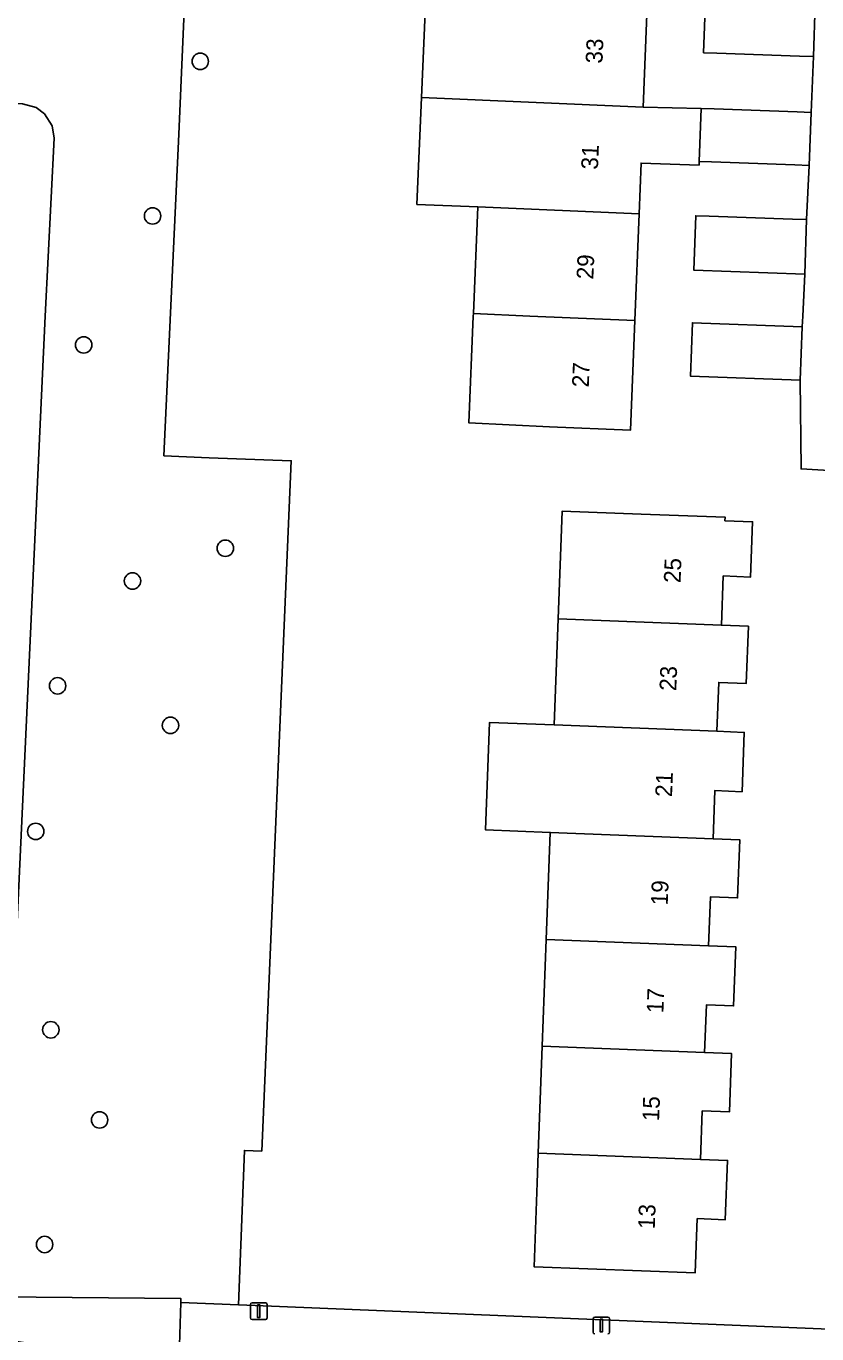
# Model space of a CAD drawing. Extents: x 160732 to 162107, y 387428 to 388479.
# Drawn here: x 161061 to 161108.2, y 387689.3 to 387767.3 of the extents above; entities that cross this region are included whole.
import ezdxf

# ---------------------------------------------------------------- set-up
doc = ezdxf.new("R2010")
doc.units = 0
for name, color, linetype in [('IMGEO_Boom', 7, 'Continuous'), ('IMGEO_Erf', 7, 'Continuous'), ('IMGEO_Gemengd_bos', 7, 'Continuous'), ('IMGEO_Groenvoorziening', 7, 'Continuous'), ('IMGEO_Lichtmast', 7, 'Continuous'), ('IMGEO_Pand', 7, 'Continuous'), ('IMGEO_Pand_nummerreeks', 7, 'Continuous'), ('IMGEO_Voetpad_gesloten', 7, 'Continuous'), ('IMGEO_Voetpad_open', 7, 'Continuous')]:
    doc.layers.add(name, color=color, linetype=linetype)

msp = doc.modelspace()

# ---------------------------------------------------------------- linework, layer by layer
at = {"layer": 'IMGEO_Boom'}
for centre in [(161071.398, 387765.181), (161068.555, 387755.965), (161064.45, 387748.278), (161072.893, 387736.16), (161067.359, 387734.207), (161062.893, 387727.957), (161069.624, 387725.6), (161061.59, 387719.278), (161062.491, 387707.453), (161065.396, 387702.08), (161062.118, 387694.656)]:
    msp.add_circle(centre, 0.489, dxfattribs=at)
at = {"layer": 'IMGEO_Erf'}
for points in [[(161106.126, 387770.779), (161070.622, 387772.317), (161070.124, 387760.831), (161069.229, 387741.674), (161071.941, 387741.547), (161076.828, 387741.371), (161075.067, 387700.226), (161074.034, 387700.267), (161073.682, 387691.053), (161074.673, 387691.013), (161109.863, 387689.573)], [(161100.946, 387755.98), (161101.736, 387755.953), (161106.712, 387755.781), (161107.551, 387755.752), (161107.713, 387758.975), (161106.848, 387759.006), (161101.891, 387759.186), (161101.147, 387759.213), (161101.139, 387758.993), (161097.681, 387759.118), (161097.561, 387756.097), (161097.309, 387749.736), (161097.049, 387743.195), (161092.23, 387743.398), (161087.413, 387743.635), (161087.681, 387750), (161087.687, 387750.142), (161087.955, 387756.502), (161084.317, 387756.656), (161084.585, 387763.016), (161084.86, 387769.528)], [(161098.073, 387769.007), (161097.813, 387762.458), (161101.262, 387762.378), (161102.042, 387762.35), (161106.982, 387762.171), (161107.828, 387762.14), (161107.962, 387765.468), (161107.123, 387765.497), (161102.201, 387765.668), (161101.411, 387765.695), (161101.52, 387768.839)], [(161109.549, 387740.758), (161107.222, 387740.885), (161107.177, 387746.171), (161100.631, 387746.408), (161100.747, 387749.602), (161107.293, 387749.365), (161107.323, 387750), (161107.439, 387752.498), (161100.833, 387752.726), (161100.946, 387755.98)]]:
    msp.add_lwpolyline(points, dxfattribs=at)
msp.add_lwpolyline([(161097.692, 387738.198), (161102.688, 387738.012), (161102.68, 387737.799), (161104.333, 387737.737), (161104.211, 387734.443), (161102.584, 387734.504), (161102.475, 387731.565), (161104.084, 387731.504), (161103.957, 387728.1), (161102.313, 387728.162), (161102.204, 387725.245), (161103.836, 387725.18), (161103.704, 387721.647), (161102.081, 387721.708), (161101.974, 387718.84), (161103.565, 387718.778), (161103.435, 387715.31), (161101.816, 387715.37), (161101.708, 387712.468), (161103.329, 387712.405), (161103.197, 387708.877), (161101.575, 387708.938), (161101.469, 387706.095), (161103.077, 387706.032), (161102.947, 387702.558), (161101.335, 387702.619), (161101.227, 387699.73), (161102.838, 387699.67), (161102.706, 387696.135), (161101.035, 387696.198), (161100.915, 387692.974), (161091.303, 387693.332), (161091.489, 387698.329), (161091.555, 387700.109), (161091.793, 387706.474), (161092.031, 387712.844), (161092.269, 387719.221), (161088.412, 387719.372), (161088.651, 387725.776), (161092.508, 387725.625), (161092.744, 387731.946), (161092.984, 387738.374)], close=True, dxfattribs=at)
at = {"layer": 'IMGEO_Gemengd_bos'}
msp.add_lwpolyline([(161076.828, 387741.371), (161071.941, 387741.547), (161069.229, 387741.674), (161070.124, 387760.831), (161070.622, 387772.317), (161066.617, 387772.49), (161061.874, 387772.715), (161043.884, 387773.59), (161042.462, 387763.46), (161060.792, 387762.657), (161061.609, 387762.427), (161062.12, 387762.044), (161062.573, 387761.327), (161062.699, 387760.603), (161062.158, 387750), (161059.425, 387691.54), (161070.247, 387691.434), (161070.237, 387691.194), (161073.682, 387691.053), (161074.034, 387700.267), (161075.067, 387700.226)], close=True, dxfattribs=at)
at = {"layer": 'IMGEO_Groenvoorziening'}
msp.add_lwpolyline([(161059.294, 387691.541), (161059.425, 387691.54), (161062.158, 387750), (161062.699, 387760.603), (161062.573, 387761.327), (161062.12, 387762.044), (161061.609, 387762.427), (161060.792, 387762.657), (161042.462, 387763.46), (161041.868, 387759.229), (161040.558, 387750), (161038.989, 387738.951), (161038.704, 387736.741)], dxfattribs=at)
at = {"layer": 'IMGEO_Lichtmast'}
for p, q in [((161074.391, 387690.281), (161074.391, 387691.081)), ((161074.391, 387691.081), (161074.391, 387690.281)), ((161074.491, 387691.181), (161075.281, 387691.181)), ((161075.281, 387691.181), (161074.491, 387691.181)), ((161075.381, 387691.081), (161075.381, 387690.281)), ((161075.381, 387690.281), (161075.381, 387691.081)), ((161094.919, 387690.329), (161095.709, 387690.329)), ((161095.709, 387690.329), (161094.919, 387690.329)), ((161075.281, 387690.181), (161074.491, 387690.181)), ((161074.491, 387690.181), (161075.281, 387690.181)), ((161094.819, 387689.429), (161094.819, 387690.229)), ((161094.819, 387690.229), (161094.819, 387689.429)), ((161095.809, 387690.229), (161095.809, 387689.429)), ((161095.809, 387689.429), (161095.809, 387690.229))]:
    msp.add_line(p, q, dxfattribs=at)
for points in [[(161074.811, 387691.056), (161074.961, 387691.056), (161074.961, 387690.306), (161074.811, 387690.306), (161074.811, 387691.056)], [(161095.239, 387690.204), (161095.389, 387690.204), (161095.389, 387689.454), (161095.239, 387689.454), (161095.239, 387690.204)]]:
    msp.add_lwpolyline(points, dxfattribs=at)
for centre, start, end in [((161074.491, 387691.081), 90, 180), ((161074.491, 387691.081), 90, 180), ((161075.281, 387691.081), 0, 90), ((161075.281, 387691.081), 360, 90), ((161074.491, 387690.281), 180, 270), ((161074.491, 387690.281), 180, 270), ((161075.281, 387690.281), 270, 0), ((161075.281, 387690.281), 270, 0), ((161094.919, 387690.229), 90, 180), ((161094.919, 387690.229), 90, 180), ((161095.709, 387690.229), 0, 90), ((161095.709, 387690.229), 360, 90), ((161094.919, 387689.429), 180, 270), ((161094.919, 387689.429), 180, 270), ((161095.709, 387689.429), 270, 0), ((161095.709, 387689.429), 270, 0)]:
    msp.add_arc(centre, 0.1, start, end, dxfattribs=at)
at = {"layer": 'IMGEO_Pand'}
for points in [[(161098.073, 387769.007), (161091.467, 387769.286), (161088.497, 387769.375), (161084.86, 387769.528), (161084.585, 387763.016), (161097.813, 387762.458)], [(161108.071, 387768.612), (161101.52, 387768.839), (161101.411, 387765.695), (161102.201, 387765.668), (161107.123, 387765.497), (161107.962, 387765.468)], [(161097.681, 387759.118), (161101.139, 387758.993), (161101.147, 387759.213), (161101.262, 387762.378), (161097.813, 387762.458), (161084.585, 387763.016), (161084.317, 387756.656), (161087.955, 387756.502), (161097.561, 387756.097)], [(161107.828, 387762.14), (161106.982, 387762.171), (161102.042, 387762.35), (161101.262, 387762.378), (161101.147, 387759.213), (161101.891, 387759.186), (161106.848, 387759.006), (161107.713, 387758.975)], [(161097.561, 387756.097), (161087.955, 387756.502), (161087.687, 387750.142), (161091.043, 387750), (161097.309, 387749.736)], [(161107.551, 387755.752), (161106.712, 387755.781), (161101.736, 387755.953), (161100.946, 387755.98), (161100.833, 387752.726), (161107.439, 387752.498)], [(161097.049, 387743.195), (161097.309, 387749.736), (161091.043, 387750), (161087.687, 387750.142), (161087.681, 387750), (161087.413, 387743.635), (161092.23, 387743.398)], [(161107.293, 387749.365), (161100.747, 387749.602), (161100.631, 387746.408), (161107.177, 387746.171)], [(161102.475, 387731.565), (161102.584, 387734.504), (161104.211, 387734.443), (161104.333, 387737.737), (161102.68, 387737.799), (161102.688, 387738.012), (161097.692, 387738.198), (161092.984, 387738.374), (161092.744, 387731.946)], [(161092.744, 387731.946), (161092.508, 387725.625), (161102.204, 387725.245), (161102.313, 387728.162), (161103.957, 387728.1), (161104.084, 387731.504), (161102.475, 387731.565)], [(161103.836, 387725.18), (161102.204, 387725.245), (161092.508, 387725.625), (161088.651, 387725.776), (161088.412, 387719.372), (161092.269, 387719.221), (161101.974, 387718.84), (161102.081, 387721.708), (161103.704, 387721.647)], [(161101.708, 387712.468), (161101.816, 387715.37), (161103.435, 387715.31), (161103.565, 387718.778), (161101.974, 387718.84), (161092.269, 387719.221), (161092.031, 387712.844)], [(161092.031, 387712.844), (161091.793, 387706.474), (161101.469, 387706.095), (161101.575, 387708.938), (161103.197, 387708.877), (161103.329, 387712.405), (161101.708, 387712.468)], [(161091.793, 387706.474), (161091.555, 387700.109), (161101.227, 387699.73), (161101.335, 387702.619), (161102.947, 387702.558), (161103.077, 387706.032), (161101.469, 387706.095)], [(161091.555, 387700.109), (161091.489, 387698.329), (161091.303, 387693.332), (161100.915, 387692.974), (161101.035, 387696.198), (161102.706, 387696.135), (161102.838, 387699.67), (161101.227, 387699.73)]]:
    msp.add_lwpolyline(points, close=True, dxfattribs=at)
at = {"layer": 'IMGEO_Voetpad_gesloten'}
msp.add_lwpolyline([(161059.419, 387689.025), (161064.758, 387688.224), (161066.023, 387688.174), (161070.141, 387688.01), (161070.237, 387691.194), (161070.247, 387691.434), (161059.425, 387691.54), (161059.294, 387691.541)], dxfattribs=at)
at = {"layer": 'IMGEO_Voetpad_open'}
for points in [[(161108.113, 387769.047), (161108.071, 387768.612), (161107.962, 387765.468), (161107.828, 387762.14), (161107.713, 387758.975), (161107.551, 387755.752), (161107.439, 387752.498), (161107.323, 387750), (161107.293, 387749.365), (161107.177, 387746.171), (161107.222, 387740.885), (161109.549, 387740.758)], [(161109.863, 387689.573), (161074.673, 387691.013), (161073.682, 387691.053), (161070.237, 387691.194), (161070.141, 387688.01), (161102.832, 387686.71)]]:
    msp.add_lwpolyline(points, dxfattribs=at)

# ---------------------------------------------------------------- texts
at = {"layer": 'IMGEO_Pand_nummerreeks'}
for s, rotation, p in [('33', 87.5885, (161095.376, 387765.036)), ('31', 87.58806, (161095.109, 387758.713)), ('29', 87.5885, (161094.834, 387752.166)), ('27', 87.5885, (161094.563, 387745.731)), ('25', 87.71251, (161100.035, 387734.069)), ('23', 87.71251, (161099.778, 387727.635)), ('21', 87.71411, (161099.525, 387721.313)), ('19', 87.71251, (161099.268, 387714.858)), ('17', 87.71251, (161099.011, 387708.424)), ('15', 87.71251, (161098.754, 387701.991)), ('13', 87.71251, (161098.497, 387695.557))]:
    msp.add_text(s, height=1, rotation=rotation, dxfattribs=at).set_placement(p)

doc.saveas('drawing.dxf')
